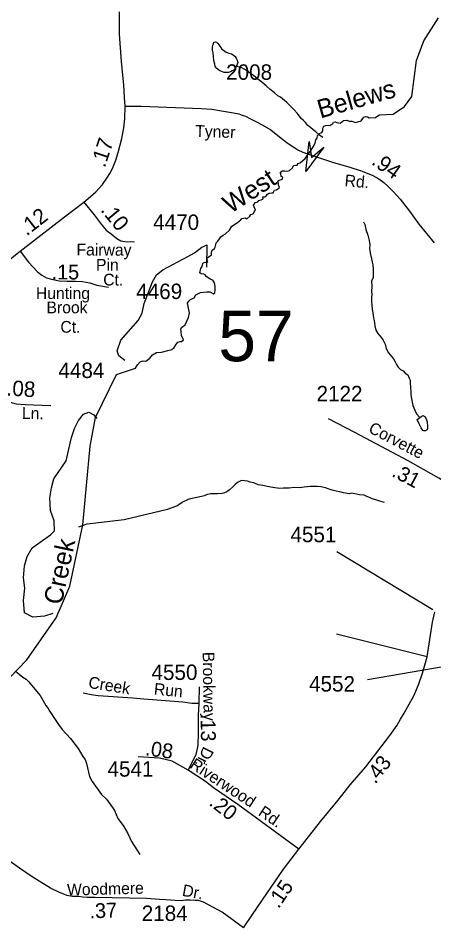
# Model space of a CAD drawing. Extents: x 1547597 to 1699558, y 810033 to 920809.
# Drawn here: x 1666605 to 1669968, y 888643 to 896004 of the extents above; entities that cross this region are included whole.
import ezdxf

# ---------------------------------------------------------------- set-up
doc = ezdxf.new("R2010")
doc.units = 0
for name, color, linetype in [('Exist Hydrographic Creek Single Shore', 7, 'Continuous'), ('Exist Hydrographic Creek Single Shore Label', 7, 'Continuous'), ('Exist Hydrographic Misc Water Feature', 7, 'Continuous'), ('Exist Road Non-System Type 51', 7, 'Continuous'), ('Exist Road Non-System Type 51 Label', 7, 'Continuous'), ('Exist Road Secondary Mileage Hundredths English Label', 7, 'Continuous'), ('Exist Road Secondary Structure Standard Bridge Attributed CELL', 7, 'Continuous'), ('Exist Road Secondary Structure Standard Bridge Number Label', 7, 'Continuous'), ('Exist Road Secondary Type 41 Attributed', 7, 'Continuous'), ('Exist Road Secondary Type 51 Attributed', 7, 'Continuous'), ('Exist Road Secondary Type 51 Label', 7, 'Continuous'), ('Exist Road Secondary Type 51 Number Label', 7, 'Continuous')]:
    doc.layers.add(name, color=color, linetype=linetype)

msp = doc.modelspace()

# ---------------------------------------------------------------- linework, layer by layer
at = {"layer": 'Exist Hydrographic Creek Single Shore'}
for points in [[(1668104.2, 894025.4), (1668116.8, 894029.1), (1668128.2, 894028), (1668138.7, 894036.4), (1668134.5, 894044.8), (1668132.9, 894056.2), (1668132.9, 894065.1), (1668141.3, 894070.9), (1668167.7, 894089.6), (1668168.7, 894110), (1668174.4, 894125.7), (1668193.2, 894140.3), (1668199.5, 894150.2), (1668205.2, 894172.1), (1668207.9, 894187.3), (1668220.4, 894200.3), (1668233.7, 894219.6), (1668245.2, 894235.3), (1668262.4, 894249.4), (1668281.2, 894259.8), (1668314.9, 894289.1), (1668333.9, 894322), (1668378.3, 894352.2), (1668405.5, 894373.6), (1668415.4, 894383.6), (1668443, 894389.3), (1668455.6, 894381.5), (1668478.8, 894402.9), (1668486.6, 894415.9), (1668505.9, 894421.7), (1668513.3, 894433.2), (1668516.4, 894444.6), (1668526.3, 894451.4), (1668514.8, 894476.5), (1668507.5, 894490.1), (1668512.2, 894498.9), (1668520.6, 894503.1), (1668519.5, 894513), (1668533.6, 894514.6), (1668545.1, 894517.7), (1668552.4, 894530.3), (1668569.6, 894535), (1668585.8, 894543.3), (1668583.7, 894559), (1668601.5, 894557.9), (1668612.4, 894567.8), (1668622.4, 894579.3), (1668635.4, 894587.7), (1668655.8, 894590.8), (1668667.3, 894591.3), (1668672, 894600.7), (1668677.7, 894613.8), (1668694.9, 894615.3), (1668718.9, 894633.6), (1668712.4, 894656.6), (1668712.4, 894666), (1668706.7, 894684.8), (1668715.5, 894693.1), (1668735.4, 894697.8), (1668744.3, 894705.1), (1668745.3, 894716.6), (1668733.8, 894722.4), (1668730.7, 894746.9), (1668723.4, 894755.8), (1668740.1, 894767.8), (1668761, 894769.9), (1668780.8, 894765.2), (1668799.1, 894772), (1668824.4, 894792.8), (1668829.1, 894804.3), (1668831.7, 894813.2), (1668847.4, 894813.7), (1668864.6, 894816.3), (1668868.8, 894827.3), (1668886, 894833), (1668927.8, 894869.1), (1668975.5, 894935.4), (1668991.7, 894964.1), (1669008.9, 894993.8), (1669012.1, 895020.5), (1669024.6, 895034), (1669027.2, 895054.9), (1669043.7, 895071.1), (1669060.4, 895078.4), (1669070.8, 895094.1), (1669070.8, 895113.9), (1669078.1, 895131.1), (1669094.8, 895136.9), (1669115.2, 895140), (1669125.1, 895135.8), (1669149.9, 895151.5), (1669157.2, 895163.5), (1669169.7, 895166.1), (1669184.3, 895159.3), (1669209.9, 895155.1), (1669237.6, 895176), (1669265.3, 895180.2), (1669282.5, 895170.8), (1669303.4, 895171.8), (1669335.2, 895160.9), (1669380.4, 895173.9), (1669392.9, 895192.2), (1669400.2, 895202.1), (1669414.3, 895207.9), (1669431.5, 895206.8), (1669444.6, 895196.9), (1669495.2, 895201.1), (1669507.8, 895209.4), (1669528.1, 895222), (1669639.5, 895228.4), (1669731.4, 895288.9), (1669790.5, 895369.7), (1669827.4, 895661.1), (1669887.5, 895820.8), (1670006.4, 896008.7)], [(1666538.4, 890669.5), (1666673.4, 890811.1), (1666911.4, 891151), (1667022.4, 891408.1), (1667128.4, 891904.9), (1667186.4, 892540.6), (1667230.4, 892772.7), (1667401.4, 893120.4), (1667554.8, 893170.8), (1667569.4, 893198.5), (1667591.3, 893222.5), (1667616.9, 893230.9), (1667638.3, 893229.8), (1667670.4, 893253.9), (1667690.3, 893281), (1667723.1, 893299.8), (1667764.9, 893302.4), (1667816.6, 893314.4), (1667846.9, 893323.3), (1667866.7, 893340), (1667880.5, 893360.4), (1667897.8, 893383.3), (1667915, 893388), (1667927.5, 893389.1), (1667942.1, 893400.5), (1667926.5, 893436), (1667923.3, 893467.9), (1667921.8, 893487.7), (1667926.5, 893500.8), (1667955.2, 893522.7), (1667982.4, 893581.4), (1667991.2, 893619.8), (1667979.7, 893669.9), (1667975.5, 893698.6), (1667986, 893715.3), (1667998.5, 893726.8), (1668028.8, 893741.4), (1668041.3, 893765.5), (1668080.2, 893783.7), (1668131.9, 893791), (1668156.4, 893789.5), (1668185.2, 893774.3), (1668195.1, 893782.7), (1668197.7, 893802.5), (1668197.7, 893832.8), (1668193.5, 893863.1), (1668180.5, 893885.5), (1668163.2, 893889.2), (1668126.9, 893912.7), (1668118.1, 893926.8), (1668106.6, 893932.5), (1668084.4, 893935.6), (1668074.5, 893944.5), (1668078.1, 893957.6), (1668083.9, 893977.4), (1668092.7, 893994.6), (1668100.1, 894018.1), (1668104.2, 894025.4)]]:
    msp.add_lwpolyline(points, dxfattribs=at)
at = {"layer": 'Exist Hydrographic Misc Water Feature'}
msp.add_line((1668131, 893988.6), (1668133.1, 894171.3), dxfattribs=at)
for points in [[(1668370.5, 895619.4), (1668362.4, 895599.4), (1668352.2, 895587.6), (1668336.1, 895577.8), (1668322, 895569.9), (1668304.1, 895566.1), (1668288.1, 895564.3), (1668271.9, 895564.5), (1668244.1, 895576.8), (1668228.2, 895584.9), (1668212.3, 895597.1), (1668198.5, 895613.3), (1668194.7, 895633.3), (1668189, 895663.3), (1668185.4, 895695.4), (1668181.6, 895723.5), (1668178, 895745.5), (1668178.2, 895769.5), (1668180.3, 895785.5), (1668184.4, 895797.5), (1668188.5, 895809.4), (1668200.7, 895813.3), (1668208.5, 895811.2), (1668218.6, 895803.1), (1668230.2, 895786.9), (1668252.1, 895754.7), (1668265.9, 895744.5), (1668287.8, 895730.3), (1668309.7, 895722.1), (1668329.7, 895715.9), (1668345.6, 895707.7), (1668361.4, 895693.5), (1668369.3, 895681.4), (1668377.1, 895665.3), (1668381, 895645.4), (1668370.5, 895619.4)], [(1669068.7, 895039.7), (1669043, 895058), (1669013.1, 895084.3), (1668991.3, 895100.5), (1668969.6, 895118.8), (1668949.7, 895135), (1668929.9, 895159.2), (1668914.1, 895175.4), (1668894.3, 895193.6), (1668880.5, 895211.8), (1668862.7, 895236), (1668836.9, 895262.3), (1668811.3, 895290.6), (1668777.5, 895322.9), (1668759.8, 895339.1), (1668726.1, 895365.6), (1668706.2, 895375.7), (1668678.4, 895400), (1668644.6, 895426.4), (1668610.9, 895456.8), (1668575.3, 895487.2), (1668543.6, 895511.6), (1668509.8, 895539.9), (1668484.1, 895558.1), (1668458.2, 895578.5), (1668434.3, 895592.8), (1668414.4, 895602.9), (1668392.5, 895609.2), (1668380.5, 895613.3), (1668370.5, 895619.4)], [(1669399.4, 894355.9), (1669409.3, 894335.8), (1669418.8, 894293.7), (1669434.4, 894249.5), (1669443.9, 894205.3), (1669449.6, 894171.2), (1669447.2, 894137.3), (1669454.7, 894093.2), (1669462.3, 894057), (1669470.1, 894031), (1669473.8, 894008.9), (1669477.5, 893972.8), (1669477.1, 893940.9), (1669476.6, 893906.8), (1669464.4, 893874.9), (1669465.9, 893832.9), (1669463.4, 893792.9), (1669467.2, 893766.9), (1669462.9, 893742.9), (1669462.7, 893712.9), (1669466.3, 893678.9), (1669470, 893648.8), (1669473.7, 893618.7), (1669479.2, 893578.6), (1669485, 893556.6), (1669490.6, 893514.6), (1669498.2, 893478.5), (1669515.9, 893452.2), (1669533.7, 893432), (1669559.3, 893399.8), (1669572.9, 893367.6), (1669582.6, 893331.4), (1669602.1, 893297.3), (1669628, 893263), (1669641.7, 893246.9), (1669655.5, 893222.7), (1669667.1, 893202.6), (1669679, 893180.4), (1669698.8, 893162.2), (1669718.7, 893150), (1669736.6, 893131.7), (1669756.4, 893117.6), (1669768, 893091.4), (1669775.9, 893075.2), (1669775.7, 893049.3), (1669779.3, 893017.3), (1669782.8, 892975.2), (1669780.6, 892957.2), (1669790.2, 892911.1), (1669797.7, 892869.1), (1669813.3, 892830.8), (1669829, 892802.6), (1669854.7, 892772.4)], [(1667467.3, 893234.1), (1667420, 893271), (1667404.5, 893311.2), (1667435.7, 893398.8), (1667575.9, 893558.9), (1667608.7, 893616.6), (1667623.8, 893694.4), (1667692.3, 893871.6), (1667723, 893927.1), (1667775.6, 893968.4), (1667977.1, 894075.7), (1668030.2, 894105.5), (1668090.2, 894150.1), (1668133.1, 894171.3)], [(1666884.8, 891186), (1666816.8, 891164.4), (1666722.7, 891155.6), (1666657.2, 891190.6), (1666648.6, 891292.7), (1666657.9, 891392.7), (1666647, 891474.8), (1666656.4, 891572.8), (1666677.5, 891648.5), (1666718.4, 891718), (1666865.8, 891822), (1666898.3, 891855.6), (1666895.5, 891935.7), (1666866.6, 892020), (1666860, 892122.3), (1666873.1, 892204.1), (1666892.1, 892275.8), (1666994.2, 892422.6), (1667036.7, 892612), (1667059.8, 892683.7), (1667092.7, 892749.3), (1667133.4, 892800.8), (1667175.7, 892816.1), (1667217.3, 892793.6), (1667240.2, 892764.7)], [(1669854.7, 892772.4), (1669879, 892790.1), (1669894.9, 892779.9), (1669904.7, 892761.8), (1669914.4, 892737.7), (1669917.9, 892699.7), (1669917.8, 892683.6), (1669913.7, 892673.7), (1669907.7, 892669.7), (1669899.6, 892665.8), (1669887.6, 892665.9), (1669879.6, 892668), (1669865.8, 892690.2), (1669850.2, 892720.4), (1669832.5, 892756.6), (1669854.7, 892772.4)], [(1669569.3, 892085.1), (1669531.3, 892095.5), (1669499.4, 892105.8), (1669469.6, 892114.2), (1669447.6, 892126.5), (1669425.7, 892134.7), (1669403.9, 892142.9), (1669367.8, 892147.3), (1669341.9, 892151.6), (1669301.9, 892160), (1669282, 892156.2), (1669238, 892162.6), (1669208, 892171.1), (1669178.1, 892177.3), (1669144.2, 892185.7), (1669122.2, 892192), (1669090.3, 892204.3), (1669054.4, 892212.7), (1669026.5, 892213), (1669004.4, 892215.2), (1668968.4, 892213.6), (1668918.3, 892208.2), (1668880.3, 892204.5), (1668838.3, 892205), (1668796.2, 892201.4), (1668750.1, 892199.9), (1668722.2, 892198.2), (1668704.2, 892200.5), (1668680.1, 892204.7), (1668648.1, 892209), (1668622.3, 892215.2), (1668584.3, 892221.7), (1668546.4, 892228.2), (1668510.5, 892244.5), (1668482.6, 892248.9), (1668460.7, 892257.1), (1668438.7, 892259.2), (1668410.7, 892261.6), (1668380.5, 892245.9), (1668360.2, 892230.1), (1668340, 892208.4), (1668313.8, 892188.6), (1668291.7, 892170.8), (1668273.5, 892163.1), (1668255.6, 892157.2), (1668217.4, 892155.7), (1668185.4, 892153.9), (1668163.4, 892154.2), (1668137.2, 892148.5), (1668115.3, 892142.7), (1668111.3, 892142.8)], [(1667096.8, 891888.3), (1667161.9, 891911.5), (1667462.7, 891947), (1667814.1, 892030), (1667887.5, 892058.8), (1667932.7, 892088), (1667989.4, 892113.7), (1668111.3, 892142.8)], [(1666583.3, 890719.2), (1666642.6, 890670.6), (1666668.4, 890656.1), (1666692, 890633.8), (1666713.6, 890607.4), (1666782.2, 890522.2), (1666828.8, 890441.4), (1666848.4, 890417.1), (1666860.1, 890392.9), (1666930.3, 890287.8), (1666961.7, 890247.3), (1667028.4, 890174.1), (1667091.1, 890093.1), (1667128, 890028.4), (1667145.6, 890004.1), (1667157.1, 889971.9), (1667181.4, 889867.5), (1667202.7, 889827.1), (1667279, 889721.8), (1667320.3, 889683.2), (1667367.3, 889616.3), (1667382.9, 889592.1), (1667411.8, 889527.6), (1667452.9, 889470.9), (1667491.7, 889406.2), (1667522.7, 889341.7), (1667588.9, 889236.6)]]:
    msp.add_lwpolyline(points, dxfattribs=at)
at = {"layer": 'Exist Road Non-System Type 51'}
for points in [[(1669913.2, 890834.5), (1669589, 890916.5), (1669179.9, 891020.1)], [(1668069.3, 890458.3), (1668009.7, 890458.3), (1667936.3, 890470), (1667622.1, 890493.5), (1667532, 890501.2), (1667251.8, 890520), (1667196.4, 890528.8), (1667131.8, 890540.5)], [(1666615.4, 889125), (1666513.6, 889199), (1666470.8, 889227.6), (1666446.9, 889253.9), (1666429.6, 889287), (1666409.9, 889311.2), (1666391.7, 889347), (1666373, 889380.2), (1666365.2, 889402.4), (1666357.7, 889444.3), (1666345.9, 889486.4), (1666332.2, 889516.5), (1666320.7, 889572.6), (1666297, 889610.9), (1666277.1, 889635.1), (1666217.6, 889679.5), (1666189.6, 889691.7), (1666123.9, 889714.2), (1666108, 889720.4)]]:
    msp.add_lwpolyline(points, dxfattribs=at)
at = {"layer": 'Exist Road Secondary Structure Standard Bridge Attributed CELL'}
msp.add_lwpolyline([(1669077.7, 894959.5), (1668931.9, 894764), (1668960.4, 895006.2), (1668977, 894877.3)], close=True, dxfattribs=at)
at = {"layer": 'Exist Road Secondary Type 41 Attributed'}
msp.add_lwpolyline([(1668945.2, 894906.6), (1669155.9, 894835.7), (1669281.4, 894800.7), (1669386.9, 894766.7), (1669475.6, 894731.8), (1669521.6, 894704.6), (1669563.6, 894674.9), (1669597, 894646.1), (1669642.4, 894599.2), (1669695.7, 894538.6), (1669772.2, 894442), (1669847.3, 894337.6), (1669970.6, 894185.3)], dxfattribs=at)
at = {"layer": 'Exist Road Secondary Type 51 Attributed'}
for points in [[(1667469.9, 895291.9), (1667464.2, 895362.9), (1667459.5, 895464.2), (1667451.4, 895542.5), (1667440.5, 895655.3), (1667423.4, 895875.9), (1667425.1, 896055.8)], [(1667136.1, 894516.7), (1667172.1, 894545.4), (1667232.9, 894598.6), (1667287.2, 894658.7), (1667322.2, 894708.8), (1667345.2, 894746.4), (1667367, 894786.9), (1667394.1, 894855.6), (1667414.4, 894916.6), (1667443.8, 895029.9), (1667459, 895117), (1667466.8, 895189.1), (1667469.9, 895291.9)], [(1667469.9, 895291.9), (1667600.5, 895293.5), (1668084.1, 895273.1), (1668171.8, 895268.4), (1668280.9, 895250.2), (1668347.5, 895238.7), (1668389.3, 895229.3), (1668416.4, 895220.9), (1668445.1, 895211), (1668483.8, 895190.6), (1668532, 895165.6), (1668578, 895142.1), (1668649.2, 895100.3), (1668731.5, 895034), (1668788.9, 894989.7), (1668843.2, 894955.2), (1668867.2, 894940.1), (1668907.1, 894920.7), (1668945.2, 894906.6)], [(1666621.9, 894117.8), (1666979.2, 894397.7), (1667136.1, 894516.7)], [(1667136.1, 894516.7), (1667218.3, 894411.7), (1667277.3, 894337.1), (1667317.5, 894288.5), (1667356.1, 894258.8), (1667403.1, 894222.8), (1667435, 894202.9), (1667467.9, 894197.2), (1667546.7, 894194.1)], [(1666025.7, 893654.8), (1666278.4, 893850), (1666621.9, 894117.8)], [(1666621.9, 894117.8), (1666688.4, 894029.1), (1666761.5, 893951.8), (1666796, 893925.7), (1666834.6, 893904.3), (1666875.3, 893891.3), (1666936.9, 893879.8), (1666999.3, 893876.7), (1667069.8, 893875.1), (1667125.7, 893874), (1667185.7, 893863.6), (1667241.3, 893843.8), (1667336.8, 893828.1)], [(1666444.7, 892946.9), (1666508.9, 892910.9), (1666541, 892896.3), (1666589.5, 892883.7), (1666660.8, 892879), (1666729.2, 892874.8), (1666867.7, 892869.2)], [(1670517.2, 891995.2), (1670256, 892146.8), (1670156.5, 892187.8), (1670007.2, 892281.5), (1669761.4, 892422.1), (1669328.4, 892650.5), (1669114.8, 892761.8)], [(1668875.1, 889278.8), (1669050.2, 889502.2), (1669193.3, 889676.9), (1669290.3, 889800.7), (1669416.5, 889946.4), (1669612, 890197.9), (1669670.6, 890284), (1669698.8, 890331.7), (1669727, 890379.7), (1669769.2, 890453.3), (1669805.1, 890520.2), (1669844, 890609.1), (1669876.7, 890702.9), (1669913.2, 890834.5), (1669957.6, 891115.6), (1669976.7, 891201)], [(1667980, 889919.5), (1668043.8, 890044.4), (1668050.8, 890068.3), (1668062, 890119), (1668064, 890219.6), (1668064, 890269.5), (1668062.5, 890309.2), (1668064.3, 890364.1), (1668069.3, 890458.3), (1668073.1, 890594)], [(1667980, 889919.5), (1667850.6, 889992.4), (1667748.4, 890015.2), (1667575.3, 890026.5)], [(1668875.1, 889278.8), (1668381.2, 889640.3), (1668185.4, 889776.6), (1668120.1, 889827.7), (1667980, 889919.5)], [(1668428.8, 888642.7), (1668501.9, 888751.2), (1668617.4, 888921.4), (1668752.3, 889118.4), (1668875.1, 889278.8)], [(1668428.8, 888642.7), (1668255.6, 888770.1), (1668104.8, 888850.3), (1668064.8, 888863.2), (1668034.2, 888865), (1667996.4, 888865.6), (1667957.5, 888865.6), (1667925.5, 888861.7), (1667876.3, 888863.6), (1667798.3, 888868.8), (1667748.9, 888871.4), (1667643.6, 888879.8), (1667226.6, 888889.3), (1667162.5, 888886.9), (1667128.6, 888891.2), (1667092.9, 888895.7), (1667045.1, 888895.7), (1666998.6, 888902.9), (1666974.6, 888915.2), (1666940.1, 888927.5), (1666866.8, 888962.6), (1666717.2, 889054.9), (1666615.4, 889125)]]:
    msp.add_lwpolyline(points, dxfattribs=at)
at = {"layer": 'Exist Road Secondary Type 51 Number Label'}
for p, q in [((1669958.7, 891216.9), (1669183.7, 891685.3)), ((1670242.1, 890788.9), (1669432.4, 890650.1))]:
    msp.add_line(p, q, dxfattribs=at)

# ---------------------------------------------------------------- texts
at = {"layer": 'Exist Hydrographic Creek Single Shore Label'}
for s, rotation, p in [('Belews', 15.91188, (1669049.5, 895192)), ('West', 33.11928, (1668322.9, 894419.1)), ('Creek', 77.95531, (1666955.7, 891249.9))]:
    msp.add_text(s, height=150, rotation=rotation, dxfattribs=at).set_placement(p)
at = {"layer": 'Exist Road Non-System Type 51 Label'}
for s, rotation, p in [('Brookway', 270.86279, (1668097.6, 890875.5)), ('Creek', 350.92316, (1667168.1, 890584.9)), ('Run', 354.38738, (1667699.9, 890530.5)), ('Dr.', 243.52682, (1668106.3, 890116.2))]:
    msp.add_text(s, height=95, rotation=rotation, dxfattribs=at).set_placement(p)
at = {"layer": 'Exist Road Secondary Mileage Hundredths English Label'}
for s, height, rotation, p in [('.17', 125, 71.60758, (1667306, 894788.7)), ('.94', 125, 324.69866, (1669455.9, 894827.7)), ('.12', 125, 38.06284, (1666673.5, 894237.6)), ('.10', 125, 309.62329, (1667266, 894448.7)), ('.08', 125, 356.22772, (1666507.7, 892951.8)), ('.31', 120, 332.23669, (1669620, 892300.8)), ('.13', 120, 270.68915, (1668081.3, 890373)), ('.08', 120, 352.02002, (1667628.1, 890040.4)), ('.43', 120, 52.14585, (1669494.1, 889801.5)), ('.20', 120, 321.9102, (1668141.4, 889641.4)), ('.15', 120, 55.6021, (1668711.4, 888792.7)), ('.37', 120, 2.31937, (1667184.2, 888718.6))]:
    msp.add_text(s, height=height, rotation=rotation, dxfattribs=at).set_placement(p)
msp.add_text('.15', height=120, dxfattribs=at).set_placement((1666875.1, 893890))
at = {"layer": 'Exist Road Secondary Structure Standard Bridge Number Label'}
msp.add_text('57', height=410.1, dxfattribs=at).set_placement((1668224, 893228))
at = {"layer": 'Exist Road Secondary Type 51 Label'}
for s, rotation, p in [('Tyner', 358.07434, (1668035.9, 895045.4)), ('Rd.', 354.64893, (1669242.9, 894645.9)), ('Fairway', 359.5205, (1667076.2, 894085)), ('Pin', 0.08507, (1667234.8, 893960.9)), ('Ct.', 359.39621, (1667292.4, 893841.8)), ('Ct.', 359.47474, (1666945.9, 893459.4)), ('Ln.', 358.67188, (1666634.4, 892761.8)), ('Corvette', 332.23665, (1669431.7, 892658.1)), ('Riverwood', 326.59971, (1667985.8, 889942.5)), ('Rd.', 326.02194, (1668539.8, 889558.7)), ('Woodmere', 1.43527, (1667001.1, 888903.4)), ('Dr.', 349.62585, (1667926.3, 888902.3))]:
    msp.add_text(s, height=95, rotation=rotation, dxfattribs=at).set_placement(p)
for s, p in [('Hunting', (1666748.1, 893731.4)), ('Brook', (1666834, 893616.4))]:
    msp.add_text(s, height=95, dxfattribs=at).set_placement(p)
at = {"layer": 'Exist Road Secondary Type 51 Number Label'}
for s, p in [('2008', (1668287.3, 895505.8)), ('4470', (1667696.7, 894290.8)), ('4469', (1667560, 893731.5)), ('4484', (1666930.6, 893092.2)), ('2122', (1669018.8, 892903.9)), ('4551', (1668807.9, 891763.3)), ('4550', (1667683.4, 890648.6)), ('4552', (1668958.2, 890554.6)), ('4541', (1667327.5, 889866)), ('2184', (1667604.2, 888698.2))]:
    msp.add_text(s, height=125, dxfattribs=at).set_placement(p)

doc.saveas('drawing.dxf')
